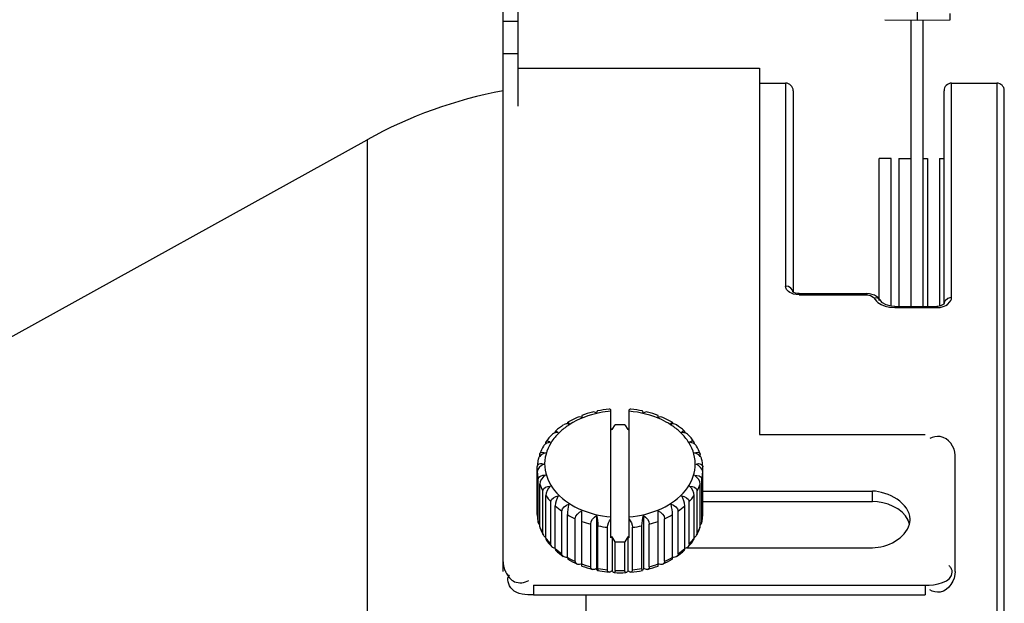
# Paper-space layout 'Sheet' of a CAD drawing. Header units: inches. Extents: x 0.2 to 10.8, y 0.2 to 8.3.
# Tile 275 of 545: x 5.149 to 5.411, y 4.469 to 4.624. Entities that reach past the tile are written whole.
import ezdxf

# ---------------------------------------------------------------- set-up
doc = ezdxf.new("R2010")
doc.units = ezdxf.units.IN
doc.header["$MEASUREMENT"] = 0
doc.layers.get('0').update_dxf_attribs({"lineweight": 5})
doc.styles.add('My Text', font='tahoma.ttf')
doc.dimstyles.new('My Dimension - mm [in] (ANSI)$0', dxfattribs={"dimtxt": 0.12, "dimasz": 0.09842519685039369, "dimexe": 0.125, "dimexo": 0.06299999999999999, "dimgap": 0.03149606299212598, "dimtad": 0, "dimlfac": 250, "dimzin": 4, "dimdsep": 46, "dimtxsty": 'My Text', "dimblk": 'Filled-1', "dimcen": 0.09, "dimclrd": 1, "dimclre": 1, "dimclrt": 1, "dimadec": 1, "dimazin": 1, "dimtfac": 1, "dimtofl": 0, "dimtmove": 0, "dimatfit": 3, "dimfxl": 1, "dimtolj": 1, "dimtzin": 4, "dimlwd": -1, "dimlwe": -1, "dimarcsym": 0})

# ---------------------------------------------------------------- blocks, each defined once
blk = doc.blocks.new('*D7')
at = {"color": 1, "true_color": 0xff0000}
for p, q in [((2.885847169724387, 4.510735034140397), (2.885847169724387, 3.015490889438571)), ((4.10887950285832, 4.510735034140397), (4.10887950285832, 3.015490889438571)), ((2.984272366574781, 3.140490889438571), (4.010454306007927, 3.140490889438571)), ((4.10887950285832, 3.140490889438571), (4.20730469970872, 3.140490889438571))]:
    blk.add_line(p, q, dxfattribs=at)
at = {"layer": 'Defpoints', "color": 0}
for p in [(2.885847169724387, 4.573735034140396), (4.10887950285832, 4.573735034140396), (4.10887950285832, 3.140490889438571)]:
    blk.add_point(p, dxfattribs=at)
at = {"color": 1, "true_color": 0xff0000, "insert": (5.07271614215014, 3.140490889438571), "char_height": 0.12, "attachment_point": 5, "style": 'My Text'}
blk.add_mtext('\\A1;305.76 mm [12.038 in]', dxfattribs=at)
blk = doc.blocks.new('Filled-1')

psp = doc.layouts.new('Sheet')

# ---------------------------------------------------------------- linework, layer by layer
at = {"color": 0, "linetype": 'ByBlock', "lineweight": -3}
for p, q in [((5.387670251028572, 4.623975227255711), (5.387670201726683, 4.791447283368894)), ((5.27767078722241, 4.601195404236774), (5.27767078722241, 4.627297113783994)), ((5.281670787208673, 4.601195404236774), (5.281670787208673, 4.627297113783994)), ((5.281670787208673, 4.623694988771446), (5.27767078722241, 4.623694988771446)), ((5.379014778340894, 4.624146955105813), (5.387670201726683, 4.623975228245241)), ((5.385870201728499, 4.62401094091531), (5.385870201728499, 4.582276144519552)), ((5.387670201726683, 4.623975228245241), (5.396325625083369, 4.624146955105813)), ((5.389070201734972, 4.624003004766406), (5.389070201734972, 4.582276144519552)), ((5.396325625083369, 4.624146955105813), (5.396320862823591, 4.625754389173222)), ((5.281670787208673, 4.615057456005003), (5.27767078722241, 4.615057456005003)), ((5.281670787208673, 4.611297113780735), (5.345670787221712, 4.611297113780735)), ((5.345670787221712, 4.611297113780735), (5.345670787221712, 4.513998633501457)), ((5.345670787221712, 4.607297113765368), (5.352635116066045, 4.607297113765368)), ((5.352635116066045, 4.607297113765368), (5.352634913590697, 4.553362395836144)), ((5.396704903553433, 4.550413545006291), (5.396705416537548, 4.607297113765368)), ((5.396705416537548, 4.607297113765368), (5.408687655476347, 4.607297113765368)), ((5.408687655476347, 4.607297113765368), (5.408687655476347, 3.887297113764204)), ((5.354635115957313, 4.605262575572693), (5.35463491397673, 4.551768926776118)), ((5.394705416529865, 4.548729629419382), (5.394705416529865, 4.605260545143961)), ((5.410687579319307, 3.889279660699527), (5.410687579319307, 4.605314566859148)), ((5.27767078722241, 4.477607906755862), (5.27767078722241, 4.601195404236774)), ((5.139749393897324, 4.535835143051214), (5.24152715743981, 4.5922514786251)), ((5.24152715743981, 4.5922514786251), (5.24152715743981, 4.249307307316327)), ((5.377470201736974, 4.549586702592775), (5.377470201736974, 4.587297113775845)), ((5.380670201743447, 4.587297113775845), (5.377470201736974, 4.587297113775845)), ((5.380670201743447, 4.548054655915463), (5.380670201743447, 4.587297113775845)), ((5.382670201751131, 4.587297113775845), (5.382670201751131, 4.547988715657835)), ((5.382670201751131, 4.587297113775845), (5.385870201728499, 4.587297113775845)), ((5.389070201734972, 4.587297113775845), (5.390270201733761, 4.587297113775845)), ((5.390270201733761, 4.587297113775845), (5.390270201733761, 4.547988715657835)), ((5.393470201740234, 4.587297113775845), (5.393470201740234, 4.548080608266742)), ((5.393470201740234, 4.587297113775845), (5.394705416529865, 4.587297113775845)), ((5.385870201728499, 4.582276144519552), (5.385870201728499, 4.547988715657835)), ((5.389070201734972, 4.582276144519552), (5.389070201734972, 4.547988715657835)), ((5.354849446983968, 4.551682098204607), (5.354618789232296, 4.551839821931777)), ((5.356200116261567, 4.551060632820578), (5.355436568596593, 4.551114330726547)), ((5.356200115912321, 4.551373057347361), (5.35575624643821, 4.551418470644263)), ((5.356200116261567, 4.55137305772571), (5.356200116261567, 4.551060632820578)), ((5.356200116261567, 4.55137305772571), (5.374240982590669, 4.55137305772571)), ((5.356200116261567, 4.551060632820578), (5.374240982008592, 4.551060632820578)), ((5.374240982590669, 4.55137305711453), (5.374240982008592, 4.551060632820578)), ((5.374240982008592, 4.551060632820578), (5.375206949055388, 4.550896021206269)), ((5.375284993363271, 4.551226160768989), (5.374240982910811, 4.551373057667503)), ((5.375206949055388, 4.550896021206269), (5.375898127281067, 4.55046549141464)), ((5.375898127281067, 4.55046549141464), (5.376066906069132, 4.550245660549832)), ((5.378027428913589, 4.548487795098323), (5.379033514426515, 4.548062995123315)), ((5.379033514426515, 4.548062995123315), (5.380190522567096, 4.54777490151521)), ((5.381591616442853, 4.547988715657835), (5.381591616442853, 4.547657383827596)), ((5.381591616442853, 4.547988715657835), (5.392746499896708, 4.547988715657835)), ((5.392746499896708, 4.547988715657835), (5.392746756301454, 4.547657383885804)), ((5.39365684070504, 4.547731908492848), (5.394713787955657, 4.548028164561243)), ((5.394713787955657, 4.548028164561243), (5.395152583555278, 4.548229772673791)), ((5.395152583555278, 4.548229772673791), (5.395590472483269, 4.548502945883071)), ((5.395590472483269, 4.548502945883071), (5.396263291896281, 4.549156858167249)), ((5.380190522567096, 4.54777490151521), (5.381591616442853, 4.547657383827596)), ((5.381591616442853, 4.547657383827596), (5.392746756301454, 4.547657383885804)), ((5.392746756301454, 4.547657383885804), (5.39365684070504, 4.547731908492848)), ((5.3062702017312, 4.486493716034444), (5.3062702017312, 4.520531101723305)), ((5.311070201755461, 4.486493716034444), (5.311070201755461, 4.520531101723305)), ((5.314926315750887, 4.519702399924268), (5.314687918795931, 4.520198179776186)), ((5.294708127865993, 4.516763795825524), (5.2947855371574, 4.517226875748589)), ((5.29728026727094, 4.518513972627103), (5.294804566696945, 4.517243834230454)), ((5.298547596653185, 4.519031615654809), (5.298547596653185, 4.518485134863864)), ((5.306554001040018, 4.515244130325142), (5.307367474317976, 4.516536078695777)), ((5.309972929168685, 4.516536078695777), (5.310786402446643, 4.515244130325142)), ((5.318792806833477, 4.518485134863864), (5.318792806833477, 4.519031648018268)), ((5.322535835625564, 4.517243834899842), (5.320060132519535, 4.518513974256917)), ((5.291615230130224, 4.514916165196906), (5.292291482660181, 4.514501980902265)), ((5.3062702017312, 4.515520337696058), (5.306554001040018, 4.515244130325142)), ((5.310786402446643, 4.515244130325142), (5.311070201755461, 4.515520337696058)), ((5.345670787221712, 4.513998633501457), (5.389670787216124, 4.513998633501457)), ((5.288999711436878, 4.51150100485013), (5.288999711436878, 4.511650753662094)), ((5.32834069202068, 4.511500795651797), (5.32834069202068, 4.511650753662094)), ((5.286993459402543, 4.507458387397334), (5.286694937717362, 4.505454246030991)), ((5.287381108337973, 4.508146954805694), (5.287381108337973, 4.508606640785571)), ((5.329959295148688, 4.508147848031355), (5.329959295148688, 4.508606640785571)), ((5.397670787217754, 4.477607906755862), (5.397670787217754, 4.508489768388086)), ((5.286692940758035, 4.505391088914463), (5.286695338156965, 4.505454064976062)), ((5.286692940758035, 4.492663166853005), (5.286692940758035, 4.505391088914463)), ((5.330645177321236, 4.505454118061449), (5.330647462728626, 4.505391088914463)), ((5.330647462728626, 4.492663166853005), (5.330647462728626, 4.505391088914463)), ((5.286965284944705, 4.490830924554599), (5.286965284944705, 4.502144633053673)), ((5.330375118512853, 4.490830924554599), (5.330375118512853, 4.502144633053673)), ((5.287381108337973, 4.489447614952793), (5.287381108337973, 4.500761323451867)), ((5.28818623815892, 4.487695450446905), (5.28818623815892, 4.499009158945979)), ((5.329154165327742, 4.487695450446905), (5.329154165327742, 4.499009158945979)), ((5.329959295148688, 4.489447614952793), (5.329959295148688, 4.500761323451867)), ((5.330647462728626, 4.49890071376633), (5.375670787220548, 4.49890071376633)), ((5.375670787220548, 4.496135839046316), (5.375670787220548, 4.49890071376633)), ((5.288999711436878, 4.48640350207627), (5.288999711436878, 4.497717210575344)), ((5.290302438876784, 4.484807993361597), (5.290302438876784, 4.496121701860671)), ((5.327037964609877, 4.484807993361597), (5.327037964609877, 4.496121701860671)), ((5.32834069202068, 4.48640350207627), (5.32834069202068, 4.497717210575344)), ((5.330647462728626, 4.496135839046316), (5.375670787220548, 4.496135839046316)), ((5.291478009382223, 4.483663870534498), (5.291478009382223, 4.494977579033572)), ((5.293221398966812, 4.482294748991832), (5.293221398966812, 4.493608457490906)), ((5.298547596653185, 4.479022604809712), (5.298547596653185, 4.493689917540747)), ((5.318792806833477, 4.47902263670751), (5.318792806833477, 4.493689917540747)), ((5.324119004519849, 4.482294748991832), (5.324119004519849, 4.493608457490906)), ((5.325862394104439, 4.483663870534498), (5.325862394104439, 4.494977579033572)), ((5.286692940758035, 4.492663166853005), (5.286695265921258, 4.49259937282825)), ((5.286993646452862, 4.490595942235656), (5.286965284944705, 4.490830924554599)), ((5.29470768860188, 4.481348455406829), (5.29470768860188, 4.492662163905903)), ((5.296815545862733, 4.480265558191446), (5.296815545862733, 4.49157926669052)), ((5.302414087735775, 4.492472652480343), (5.302414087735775, 4.478351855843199)), ((5.314926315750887, 4.492472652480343), (5.314926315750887, 4.478351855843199)), ((5.320524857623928, 4.480265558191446), (5.320524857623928, 4.49157926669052)), ((5.322632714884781, 4.481348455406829), (5.322632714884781, 4.492662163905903)), ((5.330375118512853, 4.490830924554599), (5.330346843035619, 4.490595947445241)), ((5.330645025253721, 4.492599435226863), (5.330647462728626, 4.492663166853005)), ((5.300927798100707, 4.478809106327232), (5.300927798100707, 4.490122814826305)), ((5.302829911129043, 4.478372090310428), (5.302829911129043, 4.489685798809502)), ((5.30537843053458, 4.47798904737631), (5.30537843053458, 4.489302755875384)), ((5.311961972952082, 4.47798904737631), (5.311961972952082, 4.489302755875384)), ((5.314510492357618, 4.478372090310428), (5.314510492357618, 4.489685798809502)), ((5.316412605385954, 4.478809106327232), (5.316412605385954, 4.490122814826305)), ((5.306554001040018, 4.48676992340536), (5.3062702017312, 4.486493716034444)), ((5.306554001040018, 4.48676992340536), (5.306554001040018, 4.477729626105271)), ((5.307367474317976, 4.485477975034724), (5.306554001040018, 4.48676992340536)), ((5.307367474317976, 4.47784122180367), (5.307367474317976, 4.485477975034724)), ((5.310786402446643, 4.48676992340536), (5.309972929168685, 4.485477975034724)), ((5.309972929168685, 4.47784122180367), (5.309972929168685, 4.485477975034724)), ((5.310786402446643, 4.48676992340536), (5.310786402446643, 4.477729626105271)), ((5.311070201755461, 4.486493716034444), (5.310786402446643, 4.48676992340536)), ((5.326421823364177, 4.483885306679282), (5.375670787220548, 4.483885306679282)), ((5.294708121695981, 4.481290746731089), (5.294783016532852, 4.480830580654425)), ((5.302698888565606, 4.477828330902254), (5.305763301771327, 4.477368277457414)), ((5.314926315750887, 4.478351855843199), (5.314661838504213, 4.477836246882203)), ((5.28567078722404, 4.473892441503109), (5.28567078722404, 4.471402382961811)), ((5.28567078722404, 4.473892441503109), (5.389670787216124, 4.473892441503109)), ((5.389670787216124, 4.473892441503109), (5.389670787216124, 4.471402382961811)), ((5.28567078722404, 4.471402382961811), (5.389670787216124, 4.471402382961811)), ((5.299704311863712, 3.887297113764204), (5.299704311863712, 4.471402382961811))]:
    psp.add_line(p, q, dxfattribs=at)
for points in [[(5.35406153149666, 4.552854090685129), (5.353408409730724, 4.55323044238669), (5.352634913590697, 4.553362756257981)], [(5.35375596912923, 4.551690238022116), (5.353436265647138, 4.551912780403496), (5.35320184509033, 4.552121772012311), (5.353025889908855, 4.552319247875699), (5.352890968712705, 4.552510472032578), (5.352786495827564, 4.552702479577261), (5.352707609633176, 4.552903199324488), (5.352654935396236, 4.55312072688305), (5.352634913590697, 4.553362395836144)], [(5.355436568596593, 4.551114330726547), (5.354758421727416, 4.551258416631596), (5.354193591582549, 4.55146221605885), (5.35375596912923, 4.551690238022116)], [(5.354634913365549, 4.551663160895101), (5.354492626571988, 4.552292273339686), (5.35406153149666, 4.552854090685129)], [(5.356200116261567, 4.551373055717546), (5.355987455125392, 4.551379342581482), (5.355294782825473, 4.551496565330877), (5.354813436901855, 4.551697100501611), (5.354703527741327, 4.551768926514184)], [(5.377786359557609, 4.549584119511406), (5.377266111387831, 4.550241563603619), (5.376200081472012, 4.550962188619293), (5.374948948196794, 4.551323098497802), (5.374240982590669, 4.55137305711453)], [(5.376066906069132, 4.550245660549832), (5.37638147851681, 4.549794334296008), (5.376747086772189, 4.549395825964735), (5.377147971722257, 4.549048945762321), (5.377574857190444, 4.548748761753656), (5.378027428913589, 4.548487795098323)], [(5.377784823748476, 4.549586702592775), (5.377147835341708, 4.550136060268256), (5.376066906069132, 4.550245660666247)], [(5.381591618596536, 4.547988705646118), (5.380669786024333, 4.548054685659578), (5.379365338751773, 4.548399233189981), (5.37836314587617, 4.548961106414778), (5.377784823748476, 4.549586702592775)], [(5.394705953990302, 4.548752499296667), (5.394703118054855, 4.548745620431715), (5.394598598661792, 4.548603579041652), (5.394277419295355, 4.548359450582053), (5.393730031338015, 4.548127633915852), (5.393018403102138, 4.547998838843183), (5.39274649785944, 4.547988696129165)], [(5.394705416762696, 4.54873044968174), (5.394961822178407, 4.549554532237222), (5.39569511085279, 4.550182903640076), (5.396705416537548, 4.550413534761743)], [(5.396263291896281, 4.549156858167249), (5.396492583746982, 4.549531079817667), (5.396646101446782, 4.54994716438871), (5.396704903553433, 4.550413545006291)]]:
    psp.add_lwpolyline(points, dxfattribs=at)
for centre, radius, start, end in [((5.352635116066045, 4.605297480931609), 0.002, 358.9999843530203, 90), ((5.396705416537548, 4.605297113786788), 0.002, 90, 180.9999997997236), ((5.408687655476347, 4.605297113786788), 0.002, 0.5000000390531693, 90), ((5.299704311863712, 4.487297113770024), 0.12, 100.6030476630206, 119.0000001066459), ((5.308006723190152, 4.493906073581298), 0.02684723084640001, 104.281264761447, 110.6299586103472), ((5.308585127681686, 4.491452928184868), 0.02936892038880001, 95.51354909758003, 101.5617473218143), ((5.308755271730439, 4.491452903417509), 0.02936894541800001, 78.43825561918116, 84.48645509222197), ((5.309333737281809, 4.493906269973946), 0.026847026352, 69.37000972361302, 75.71874818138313), ((5.308670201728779, 4.485464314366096), 0.03109906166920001, 87.59919973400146, 92.40080026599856), ((5.302792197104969, 4.503802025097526), 0.0147878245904, 134.5382521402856, 140.1582081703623), ((5.314548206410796, 4.50380202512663), 0.0147878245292, 39.84179182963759, 45.46174785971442), ((5.30010460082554, 4.504257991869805), 0.0135029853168, 150.7451878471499, 159.808773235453), ((5.317235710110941, 4.504257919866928), 0.0135031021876, 20.19138002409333, 29.25492281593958), ((5.318466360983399, 4.504664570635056), 0.0122046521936, 3.710504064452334, 13.23343126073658), ((5.297887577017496, 4.504704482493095), 0.0112182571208, 183.7187685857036, 193.190298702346), ((5.319452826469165, 4.504704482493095), 0.0112182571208, 346.809701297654, 356.2812314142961), ((5.299238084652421, 4.505148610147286), 0.0126426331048, 200.3053469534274, 209.052767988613), ((5.31810231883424, 4.505148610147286), 0.0126426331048, 330.9472320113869, 339.6946530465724), ((5.304168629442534, 4.509342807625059), 0.01916798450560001, 228.5417762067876, 235.1715955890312), ((5.313171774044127, 4.509342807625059), 0.01916798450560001, 304.8284044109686, 311.4582237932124), ((5.297703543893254, 4.493371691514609), 0.0110333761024, 183.6818672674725, 185.1971572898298), ((5.298869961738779, 4.493389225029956), 0.0122005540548, 183.7122390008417, 193.2351154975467), ((5.306444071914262, 4.51291409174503), 0.02340690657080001, 239.9068796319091, 245.7100767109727), ((5.307934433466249, 4.516533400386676), 0.02732420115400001, 249.9075690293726, 255.1419016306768), ((5.309405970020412, 4.516533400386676), 0.02732420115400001, 284.8580983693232, 290.0924309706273), ((5.310896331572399, 4.51291409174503), 0.02340690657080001, 294.2899232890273, 300.0931203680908), ((5.318470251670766, 4.493389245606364), 0.0122007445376, 346.7649816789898, 356.2877701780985), ((5.319636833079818, 4.493371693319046), 0.0110334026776, 354.794848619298, 356.318132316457), ((5.379662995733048, 4.488666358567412), 0.0060288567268, 23.77302090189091, 24.5509781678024), ((5.29877697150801, 4.49364752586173), 0.0121451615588, 200.2312119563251, 201.6752744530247), ((5.300104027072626, 4.49379599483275), 0.0135023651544, 200.1908727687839, 209.2551947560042), ((5.299317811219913, 4.493874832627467), 0.0127317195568, 201.726925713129, 209.0356224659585), ((5.308573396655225, 4.519229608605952), 0.03009691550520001, 258.9985971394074, 263.9062312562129), ((5.308767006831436, 4.519229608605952), 0.03009691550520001, 276.093768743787, 281.0014028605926), ((5.317236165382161, 4.493796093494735), 0.0135025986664, 330.7448797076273, 339.8090308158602), ((5.318022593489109, 4.493874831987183), 0.0127317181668, 330.9643771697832, 338.273096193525), ((5.318563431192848, 4.493647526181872), 0.0121451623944, 338.3247485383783, 339.7687880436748), ((5.301695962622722, 4.495447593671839), 0.0155888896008, 217.0626602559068, 223.0402333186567), ((5.308670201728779, 4.516549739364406), 0.03109906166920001, 267.5991997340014, 272.4008002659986), ((5.315644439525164, 4.495447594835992), 0.015588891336, 316.9597669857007, 322.9373257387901), ((5.30416862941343, 4.498029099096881), 0.0191679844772, 228.5417762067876, 235.1715955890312), ((5.313171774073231, 4.498029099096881), 0.0191679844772, 304.8284044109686, 311.4582237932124), ((5.298473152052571, 4.481347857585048), 0.003765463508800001, 179.9909036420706, 180.8690398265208), ((5.306444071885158, 4.501600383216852), 0.02340690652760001, 239.9068796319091, 245.7100767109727), ((5.306656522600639, 4.500863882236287), 0.02329398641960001, 239.4161260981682, 246.2643403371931), ((5.31068398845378, 4.500863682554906), 0.0232937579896, 293.7356135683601, 300.5838875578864), ((5.310896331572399, 4.501600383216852), 0.02340690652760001, 294.2899232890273, 300.0931203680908), ((5.319364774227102, 4.48134780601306), 0.003267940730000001, 358.9977903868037, 0.01138545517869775), ((5.307934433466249, 4.505219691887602), 0.02732420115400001, 249.9075690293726, 255.1419016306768), ((5.308005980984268, 4.504146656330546), 0.02684555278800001, 249.3703834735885, 255.7194644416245), ((5.308573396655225, 4.507915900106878), 0.03009691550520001, 258.9985971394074, 263.9062312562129), ((5.308670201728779, 4.508912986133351), 0.03109906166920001, 267.5991997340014, 272.4008002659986), ((5.308756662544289, 4.506591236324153), 0.029358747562, 275.5127927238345, 281.5630694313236), ((5.308767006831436, 4.507915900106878), 0.03009691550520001, 276.093768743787, 281.0014028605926), ((5.309334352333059, 4.504146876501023), 0.0268457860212, 284.2805729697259, 290.629586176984), ((5.309405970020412, 4.505219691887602), 0.02732420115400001, 284.8580983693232, 290.0924309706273), ((5.308670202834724, 4.507494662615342), 0.03026650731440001, 267.0243072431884, 272.9756864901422)]:
    psp.add_arc(centre, radius, start, end, dxfattribs=at)
for points, knots in [([(5.3062702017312, 4.520138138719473), (5.305256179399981, 4.520051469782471), (5.301404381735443, 4.519511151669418), (5.297638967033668, 4.518118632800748), (5.295221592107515, 4.516565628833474)], [0, 0, 0, 0, 0.2615598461, 1, 1, 1, 1]), ([(5.302414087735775, 4.519702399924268), (5.302240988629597, 4.519794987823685), (5.301914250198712, 4.519940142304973), (5.301540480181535, 4.51996338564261), (5.301387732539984, 4.519917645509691)], [0, 0, 0, 0, 0.5518002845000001, 1, 1, 1, 1]), ([(5.302698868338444, 4.520225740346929), (5.302632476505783, 4.520210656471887), (5.302528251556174, 4.519996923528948), (5.302456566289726, 4.519828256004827), (5.302414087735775, 4.519702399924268)], [0, 0, 0, 0, 0.3388683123, 1, 1, 1, 1]), ([(5.3062702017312, 4.520531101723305), (5.306185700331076, 4.520582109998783), (5.306025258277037, 4.52066339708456), (5.305842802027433, 4.520695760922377), (5.305762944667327, 4.520686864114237)], [0, 0, 0, 0, 0.5512464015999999, 1, 1, 1, 1]), ([(5.311576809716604, 4.520685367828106), (5.311496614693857, 4.520692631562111), (5.311315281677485, 4.520661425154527), (5.311154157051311, 4.520581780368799), (5.311070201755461, 4.520531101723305)], [0, 0, 0, 0, 0.4508869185, 1, 1, 1, 1]), ([(5.322118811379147, 4.516565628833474), (5.32133977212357, 4.517066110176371), (5.317914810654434, 4.518933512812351), (5.314025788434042, 4.519885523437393), (5.311070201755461, 4.520138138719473)], [0, 0, 0, 0, 0.2378920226, 1, 1, 1, 1]), ([(5.315956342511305, 4.519923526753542), (5.31580075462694, 4.519962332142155), (5.315430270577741, 4.519932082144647), (5.315099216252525, 4.519794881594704), (5.314926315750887, 4.519702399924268)], [0, 0, 0, 0, 0.4498840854, 1, 1, 1, 1]), ([(5.295221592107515, 4.516565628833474), (5.295128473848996, 4.516505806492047), (5.294943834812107, 4.51638492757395), (5.294761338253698, 4.516260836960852), (5.294670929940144, 4.516198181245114)], [0, 0, 0, 0, 0.5015433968, 1, 1, 1, 1]), ([(5.295123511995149, 4.516726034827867), (5.295054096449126, 4.516736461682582), (5.294915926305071, 4.516753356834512), (5.294776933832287, 4.516761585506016), (5.294708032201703, 4.516763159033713)], [0, 0, 0, 0, 0.5045814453, 1, 1, 1, 1]), ([(5.294804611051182, 4.51724355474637), (5.294857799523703, 4.517273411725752), (5.295034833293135, 4.517017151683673), (5.295076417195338, 4.516865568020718), (5.295123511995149, 4.516726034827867)], [0, 0, 0, 0, 0.2928787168, 1, 1, 1, 1]), ([(5.322669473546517, 4.516198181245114), (5.322579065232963, 4.516260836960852), (5.322396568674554, 4.51638492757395), (5.322211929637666, 4.516505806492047), (5.322118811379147, 4.516565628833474)], [0, 0, 0, 0, 0.4984566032, 1, 1, 1, 1]), ([(5.322216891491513, 4.516726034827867), (5.322264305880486, 4.516866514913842), (5.322286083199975, 4.517023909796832), (5.3224872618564, 4.51726317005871), (5.322533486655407, 4.51722932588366)], [0, 0, 0, 0, 0.7212918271, 1, 1, 1, 1]), ([(5.322631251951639, 4.516759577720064), (5.322562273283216, 4.516758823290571), (5.322423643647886, 4.516752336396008), (5.322285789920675, 4.516736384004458), (5.322216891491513, 4.516726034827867)], [0, 0, 0, 0, 0.4975169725, 1, 1, 1, 1]), ([(5.322533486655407, 4.51722932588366), (5.322577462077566, 4.517197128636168), (5.322619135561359, 4.517021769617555), (5.322630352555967, 4.51686966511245), (5.322632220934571, 4.516763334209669)], [0, 0, 0, 0, 0.3388400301, 1, 1, 1, 1]), ([(5.291476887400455, 4.51440305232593), (5.291306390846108, 4.514357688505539), (5.290985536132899, 4.514233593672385), (5.290709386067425, 4.514024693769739), (5.2905971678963, 4.513905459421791)], [0, 0, 0, 0, 0.518654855, 1, 1, 1, 1]), ([(5.292291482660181, 4.514501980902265), (5.292152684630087, 4.514501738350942), (5.291878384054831, 4.514486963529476), (5.291607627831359, 4.51443783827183), (5.291476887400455, 4.51440305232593)], [0, 0, 0, 0, 0.5064016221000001, 1, 1, 1, 1]), ([(5.291478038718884, 4.514401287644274), (5.291478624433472, 4.514509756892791), (5.291491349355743, 4.5146884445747), (5.291561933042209, 4.514867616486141), (5.291615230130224, 4.514916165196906)], [0, 0, 0, 0, 0.6007302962, 1, 1, 1, 1]), ([(5.325048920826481, 4.514501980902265), (5.325154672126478, 4.514650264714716), (5.325289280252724, 4.514903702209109), (5.325648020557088, 4.514970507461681), (5.325720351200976, 4.514902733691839)], [0, 0, 0, 0, 0.6475709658, 1, 1, 1, 1]), ([(5.325864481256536, 4.514397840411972), (5.325732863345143, 4.514432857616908), (5.325462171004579, 4.514484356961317), (5.325187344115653, 4.51450173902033), (5.325048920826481, 4.514501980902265)], [0, 0, 0, 0, 0.4959452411, 1, 1, 1, 1]), ([(5.325720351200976, 4.514902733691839), (5.325773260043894, 4.514853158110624), (5.325849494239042, 4.514678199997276), (5.325862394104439, 4.514498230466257), (5.325862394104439, 4.514390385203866)], [0, 0, 0, 0, 0.4020257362, 1, 1, 1, 1]), ([(5.326754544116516, 4.513911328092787), (5.326644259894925, 4.514029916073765), (5.326361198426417, 4.514233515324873), (5.326037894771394, 4.514351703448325), (5.325864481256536, 4.514397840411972)], [0, 0, 0, 0, 0.4743658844, 1, 1, 1, 1]), ([(5.288997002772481, 4.511503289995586), (5.288859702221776, 4.511417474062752), (5.288611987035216, 4.511225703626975), (5.288412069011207, 4.510982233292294), (5.288336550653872, 4.510853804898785)], [0, 0, 0, 0, 0.5207894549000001, 1, 1, 1, 1]), ([(5.290368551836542, 4.511801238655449), (5.289197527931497, 4.509922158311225), (5.287869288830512, 4.505237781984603), (5.291039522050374, 4.498339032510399), (5.297713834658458, 4.493687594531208), (5.303293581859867, 4.49231266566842), (5.3062702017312, 4.492058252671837)], [0, 0, 0, 0, 0.2191724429, 0.4431800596, 0.7042719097, 1, 1, 1, 1]), ([(5.288999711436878, 4.511650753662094), (5.288999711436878, 4.511739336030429), (5.289013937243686, 4.511900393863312), (5.289073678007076, 4.512053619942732), (5.289114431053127, 4.512112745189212)], [0, 0, 0, 0, 0.5522871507, 1, 1, 1, 1]), ([(5.311070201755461, 4.492058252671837), (5.314046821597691, 4.49231266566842), (5.319626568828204, 4.493687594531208), (5.326300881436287, 4.498339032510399), (5.329471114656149, 4.505237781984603), (5.328142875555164, 4.509922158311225), (5.32697185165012, 4.511801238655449)], [0, 0, 0, 0, 0.2957280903, 0.5568199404, 0.7808275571, 1, 1, 1, 1]), ([(5.327165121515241, 4.511910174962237), (5.327343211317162, 4.512060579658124), (5.327656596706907, 4.512346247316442), (5.32812459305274, 4.512227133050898), (5.328218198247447, 4.512100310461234)], [0, 0, 0, 0, 0.5965862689, 1, 1, 1, 1]), ([(5.328218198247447, 4.512100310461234), (5.328260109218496, 4.512043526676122), (5.328324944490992, 4.511895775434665), (5.32834069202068, 4.511737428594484), (5.32834069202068, 4.511650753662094)], [0, 0, 0, 0, 0.4488102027, 1, 1, 1, 1]), ([(5.329015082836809, 4.51085651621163), (5.328942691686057, 4.510986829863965), (5.328742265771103, 4.511235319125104), (5.328485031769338, 4.511419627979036), (5.328343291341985, 4.511503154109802)], [0, 0, 0, 0, 0.4753668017, 1, 1, 1, 1]), ([(5.397670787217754, 4.508489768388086), (5.397670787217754, 4.510597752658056), (5.394968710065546, 4.514186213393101), (5.391740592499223, 4.513301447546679), (5.39088413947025, 4.512871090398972)], [0, 0, 0, 0, 0.6874274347, 1, 1, 1, 1]), ([(5.287381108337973, 4.508606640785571), (5.287381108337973, 4.508661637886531), (5.287388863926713, 4.508767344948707), (5.287415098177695, 4.508870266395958), (5.287432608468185, 4.508917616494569)], [0, 0, 0, 0, 0.5213925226, 1, 1, 1, 1]), ([(5.329902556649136, 4.508912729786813), (5.329921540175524, 4.508866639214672), (5.329950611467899, 4.508765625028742), (5.329959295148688, 4.508661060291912), (5.329959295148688, 4.508606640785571)], [0, 0, 0, 0, 0.47807258, 1, 1, 1, 1]), ([(5.286695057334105, 4.505454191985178), (5.286715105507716, 4.505750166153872), (5.287300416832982, 4.506392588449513), (5.288051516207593, 4.506207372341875), (5.288424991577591, 4.506087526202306)], [0, 0, 0, 0, 0.4306264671, 1, 1, 1, 1]), ([(5.287387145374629, 4.508144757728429), (5.287296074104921, 4.508039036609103), (5.287139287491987, 4.507824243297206), (5.287029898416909, 4.50757953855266), (5.286997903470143, 4.507458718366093)], [0, 0, 0, 0, 0.5275089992, 1, 1, 1, 1]), ([(5.328915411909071, 4.506087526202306), (5.329113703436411, 4.506151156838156), (5.329724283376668, 4.506352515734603), (5.330610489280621, 4.505903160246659), (5.330645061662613, 4.505454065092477)], [0, 0, 0, 0, 0.3161663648, 1, 1, 1, 1]), ([(5.330345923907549, 4.507458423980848), (5.33031656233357, 4.507580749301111), (5.330213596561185, 4.507829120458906), (5.330056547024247, 4.508045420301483), (5.329964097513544, 4.508149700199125)], [0, 0, 0, 0, 0.4744301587, 1, 1, 1, 1]), ([(5.286965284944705, 4.502144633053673), (5.286965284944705, 4.502662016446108), (5.287914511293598, 4.503224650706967), (5.288634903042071, 4.503146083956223), (5.288867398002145, 4.503111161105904)], [0, 0, 0, 0, 0.687564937, 1, 1, 1, 1]), ([(5.286715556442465, 4.492371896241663), (5.286728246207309, 4.492232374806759), (5.286758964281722, 4.491953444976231), (5.286800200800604, 4.491675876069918), (5.286823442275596, 4.491537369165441)], [0, 0, 0, 0, 0.4993833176, 1, 1, 1, 1]), ([(5.286823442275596, 4.491537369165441), (5.286843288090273, 4.491419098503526), (5.286886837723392, 4.491182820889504), (5.286937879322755, 4.490948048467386), (5.286965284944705, 4.490830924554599)], [0, 0, 0, 0, 0.4992437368, 1, 1, 1, 1]), ([(5.287388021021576, 4.489909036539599), (5.287296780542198, 4.490014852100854), (5.287139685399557, 4.490229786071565), (5.287030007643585, 4.490474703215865), (5.286997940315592, 4.490595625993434)], [0, 0, 0, 0, 0.5275992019, 1, 1, 1, 1]), ([(5.330346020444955, 4.490595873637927), (5.330316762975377, 4.490473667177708), (5.33021408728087, 4.490225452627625), (5.330057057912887, 4.490009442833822), (5.329964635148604, 4.489905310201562)], [0, 0, 0, 0, 0.4743817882, 1, 1, 1, 1]), ([(5.330375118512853, 4.490830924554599), (5.330402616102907, 4.490948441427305), (5.330453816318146, 4.491184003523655), (5.330497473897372, 4.491421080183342), (5.330517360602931, 4.491539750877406)], [0, 0, 0, 0, 0.5007584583, 1, 1, 1, 1]), ([(5.330517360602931, 4.491539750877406), (5.330540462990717, 4.491677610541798), (5.330581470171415, 4.491953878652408), (5.330612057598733, 4.4922314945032), (5.33062470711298, 4.492370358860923)], [0, 0, 0, 0, 0.500613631, 1, 1, 1, 1]), ([(5.385505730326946, 4.490147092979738), (5.385465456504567, 4.490308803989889), (5.38537031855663, 4.490630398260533), (5.385248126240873, 4.490942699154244), (5.385180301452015, 4.491096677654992)], [0, 0, 0, 0, 0.497605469, 1, 1, 1, 1]), ([(5.385505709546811, 4.490133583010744), (5.385560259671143, 4.490357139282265), (5.385643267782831, 4.490807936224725), (5.385671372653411, 4.491265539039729), (5.385671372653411, 4.491492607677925)], [0, 0, 0, 0, 0.5033321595, 1, 1, 1, 1]), ([(5.287381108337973, 4.489447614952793), (5.287381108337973, 4.489392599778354), (5.287388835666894, 4.489286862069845), (5.287415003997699, 4.489183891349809), (5.287432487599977, 4.489136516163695)], [0, 0, 0, 0, 0.5214040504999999, 1, 1, 1, 1]), ([(5.329902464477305, 4.489141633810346), (5.329921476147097, 4.489187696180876), (5.329950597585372, 4.48928866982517), (5.329959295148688, 4.48939320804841), (5.329959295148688, 4.489447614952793)], [0, 0, 0, 0, 0.4780534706, 1, 1, 1, 1]), ([(5.288336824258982, 4.487200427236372), (5.288290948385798, 4.48727832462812), (5.288216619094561, 4.487437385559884), (5.28818623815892, 4.487611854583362), (5.28818623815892, 4.487695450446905)], [0, 0, 0, 0, 0.5195592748, 1, 1, 1, 1]), ([(5.288997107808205, 4.486551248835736), (5.288859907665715, 4.486637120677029), (5.288612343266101, 4.486828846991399), (5.288412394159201, 4.487072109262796), (5.288336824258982, 4.487200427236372)], [0, 0, 0, 0, 0.5208195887, 1, 1, 1, 1]), ([(5.288999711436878, 4.48640350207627), (5.288999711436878, 4.48631487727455), (5.289013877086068, 4.48615378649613), (5.289073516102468, 4.486000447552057), (5.289114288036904, 4.485941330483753)], [0, 0, 0, 0, 0.5523918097, 1, 1, 1, 1]), ([(5.288999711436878, 4.48640350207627), (5.289041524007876, 4.486344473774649), (5.289126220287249, 4.486226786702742), (5.28921265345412, 4.486110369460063), (5.289256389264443, 4.486052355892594)], [0, 0, 0, 0, 0.4989115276, 1, 1, 1, 1]), ([(5.328084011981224, 4.4860523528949), (5.328127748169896, 4.486110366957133), (5.328214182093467, 4.486226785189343), (5.328298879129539, 4.48634447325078), (5.32834069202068, 4.48640350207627)], [0, 0, 0, 0, 0.5010884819, 1, 1, 1, 1]), ([(5.328218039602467, 4.485954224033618), (5.328259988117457, 4.486010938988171), (5.328324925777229, 4.486158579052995), (5.32834069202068, 4.486316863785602), (5.32834069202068, 4.48640350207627)], [0, 0, 0, 0, 0.4487990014, 1, 1, 1, 1]), ([(5.329015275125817, 4.487197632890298), (5.328942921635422, 4.487067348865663), (5.328742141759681, 4.486818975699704), (5.328484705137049, 4.486634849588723), (5.328342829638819, 4.486551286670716)], [0, 0, 0, 0, 0.4750882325, 1, 1, 1, 1]), ([(5.329154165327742, 4.487695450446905), (5.329154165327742, 4.487611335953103), (5.329127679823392, 4.487437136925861), (5.32905875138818, 4.48727591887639), (5.329015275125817, 4.487197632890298)], [0, 0, 0, 0, 0.4843555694, 1, 1, 1, 1]), ([(5.29059342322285, 4.484146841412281), (5.290506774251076, 4.484239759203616), (5.290362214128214, 4.484443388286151), (5.290302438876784, 4.484689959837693), (5.290302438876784, 4.484807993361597)], [0, 0, 0, 0, 0.5183951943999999, 1, 1, 1, 1]), ([(5.291472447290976, 4.483652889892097), (5.291301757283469, 4.483698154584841), (5.290980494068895, 4.483818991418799), (5.290704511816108, 4.484027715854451), (5.29059342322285, 4.484146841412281)], [0, 0, 0, 0, 0.5201851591, 1, 1, 1, 1]), ([(5.291478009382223, 4.483663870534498), (5.291478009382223, 4.483552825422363), (5.291489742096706, 4.483370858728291), (5.291560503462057, 4.483186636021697), (5.291615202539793, 4.483138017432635)], [0, 0, 0, 0, 0.6027587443, 1, 1, 1, 1]), ([(5.325719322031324, 4.483154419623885), (5.325771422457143, 4.483202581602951), (5.325847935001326, 4.483372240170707), (5.325861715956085, 4.483547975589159), (5.325862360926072, 4.483653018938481)], [0, 0, 0, 0, 0.4031387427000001, 1, 1, 1, 1]), ([(5.32675576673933, 4.484142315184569), (5.326645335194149, 4.48402511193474), (5.326361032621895, 4.483825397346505), (5.326039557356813, 4.48370646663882), (5.325866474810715, 4.483659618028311)], [0, 0, 0, 0, 0.4731484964, 1, 1, 1, 1]), ([(5.327037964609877, 4.484807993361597), (5.327037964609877, 4.484688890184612), (5.326984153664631, 4.484441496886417), (5.326842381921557, 4.484234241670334), (5.32675576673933, 4.484142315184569)], [0, 0, 0, 0, 0.4853290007, 1, 1, 1, 1]), ([(5.27767078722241, 4.480098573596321), (5.27767078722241, 4.479732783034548), (5.277766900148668, 4.478961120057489), (5.277995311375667, 4.478220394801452), (5.278146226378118, 4.477843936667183)], [0, 0, 0, 0, 0.4742079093, 1, 1, 1, 1]), ([(5.293636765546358, 4.481572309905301), (5.293516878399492, 4.481657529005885), (5.293307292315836, 4.481865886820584), (5.293221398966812, 4.482155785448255), (5.293221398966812, 4.482294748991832)], [0, 0, 0, 0, 0.5142030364, 1, 1, 1, 1]), ([(5.297288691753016, 4.479550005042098), (5.297154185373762, 4.479614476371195), (5.296905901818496, 4.479808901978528), (5.296815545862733, 4.480116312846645), (5.296815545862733, 4.480265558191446)], [0, 0, 0, 0, 0.4998559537, 1, 1, 1, 1]), ([(5.320524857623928, 4.480265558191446), (5.320524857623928, 4.480112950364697), (5.320448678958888, 4.47980024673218), (5.320195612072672, 4.479599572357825), (5.320059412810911, 4.479541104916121)], [0, 0, 0, 0, 0.5072956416, 1, 1, 1, 1]), ([(5.322533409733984, 4.480825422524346), (5.322577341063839, 4.480857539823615), (5.322619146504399, 4.48103257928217), (5.322630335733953, 4.481184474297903), (5.322632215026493, 4.481290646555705)], [0, 0, 0, 0, 0.33883349, 1, 1, 1, 1]), ([(5.324119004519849, 4.482294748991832), (5.324119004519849, 4.482153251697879), (5.324044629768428, 4.481860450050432), (5.32383639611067, 4.481644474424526), (5.323715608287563, 4.481562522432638)], [0, 0, 0, 0, 0.4922287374, 1, 1, 1, 1]), ([(5.278146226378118, 4.477843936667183), (5.278177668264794, 4.477765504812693), (5.278243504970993, 4.477609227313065), (5.278314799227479, 4.477455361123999), (5.27835192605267, 4.477378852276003)], [0, 0, 0, 0, 0.4984022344, 1, 1, 1, 1]), ([(5.27835192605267, 4.477378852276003), (5.278853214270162, 4.47634582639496), (5.2804889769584, 4.47417515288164), (5.283365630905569, 4.474556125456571), (5.284457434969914, 4.4751816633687)], [0, 0, 0, 0, 0.4771298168, 1, 1, 1, 1]), ([(5.301385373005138, 4.478132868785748), (5.301255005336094, 4.478170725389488), (5.300996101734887, 4.478352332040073), (5.300927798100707, 4.478656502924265), (5.300927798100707, 4.478809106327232)], [0, 0, 0, 0, 0.4707817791, 1, 1, 1, 1]), ([(5.302414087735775, 4.478351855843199), (5.302240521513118, 4.478259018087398), (5.301912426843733, 4.478116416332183), (5.301538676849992, 4.478088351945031), (5.301385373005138, 4.478132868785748)], [0, 0, 0, 0, 0.5521761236, 1, 1, 1, 1]), ([(5.302698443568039, 4.477831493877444), (5.302632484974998, 4.47784883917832), (5.302528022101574, 4.478057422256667), (5.302456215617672, 4.478227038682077), (5.302414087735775, 4.478351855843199)], [0, 0, 0, 0, 0.3411147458, 1, 1, 1, 1]), ([(5.302829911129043, 4.478372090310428), (5.302829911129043, 4.478232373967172), (5.302850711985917, 4.478084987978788), (5.302748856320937, 4.477818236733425), (5.302698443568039, 4.477831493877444)], [0, 0, 0, 0, 0.7282844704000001, 1, 1, 1, 1]), ([(5.305766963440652, 4.477376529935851), (5.305656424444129, 4.47739382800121), (5.305415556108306, 4.477563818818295), (5.30537843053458, 4.477841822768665), (5.30537843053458, 4.47798904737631)], [0, 0, 0, 0, 0.4318041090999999, 1, 1, 1, 1]), ([(5.306554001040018, 4.477729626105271), (5.306425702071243, 4.4776212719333), (5.306192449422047, 4.47744444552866), (5.305890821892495, 4.477357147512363), (5.305766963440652, 4.477376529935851)], [0, 0, 0, 0, 0.5725651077, 1, 1, 1, 1]), ([(5.307098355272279, 4.477271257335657), (5.307002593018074, 4.477278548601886), (5.306788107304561, 4.477427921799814), (5.306638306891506, 4.477611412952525), (5.306554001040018, 4.477729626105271)], [0, 0, 0, 0, 0.3981152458, 1, 1, 1, 1]), ([(5.307367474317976, 4.47784122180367), (5.307367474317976, 4.477695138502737), (5.307383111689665, 4.477461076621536), (5.307178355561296, 4.477265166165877), (5.307098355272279, 4.477271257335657)], [0, 0, 0, 0, 0.6454861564, 1, 1, 1, 1]), ([(5.31024387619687, 4.477277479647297), (5.310162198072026, 4.477280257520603), (5.309971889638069, 4.477470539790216), (5.309972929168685, 4.477700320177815), (5.309972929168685, 4.47784122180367)], [0, 0, 0, 0, 0.367095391, 1, 1, 1, 1]), ([(5.310786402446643, 4.477729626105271), (5.31070121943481, 4.47761018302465), (5.310559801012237, 4.477424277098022), (5.310337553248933, 4.477274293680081), (5.31024387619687, 4.477277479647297)], [0, 0, 0, 0, 0.6101642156, 1, 1, 1, 1]), ([(5.311576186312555, 4.477370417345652), (5.311449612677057, 4.477360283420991), (5.311154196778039, 4.477452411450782), (5.310913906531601, 4.477621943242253), (5.310786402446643, 4.477729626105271)], [0, 0, 0, 0, 0.4320905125, 1, 1, 1, 1]), ([(5.311961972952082, 4.47798904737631), (5.311961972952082, 4.477837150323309), (5.311940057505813, 4.477552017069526), (5.311686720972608, 4.477379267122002), (5.311576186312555, 4.477370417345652)], [0, 0, 0, 0, 0.5780269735, 1, 1, 1, 1]), ([(5.314641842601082, 4.477830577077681), (5.314587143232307, 4.477826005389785), (5.314503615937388, 4.478082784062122), (5.314510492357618, 4.478235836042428), (5.314510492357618, 4.478372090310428)], [0, 0, 0, 0, 0.2871656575, 1, 1, 1, 1]), ([(5.315954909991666, 4.478133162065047), (5.31579875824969, 4.478095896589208), (5.31542994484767, 4.478124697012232), (5.315098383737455, 4.478259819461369), (5.314926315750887, 4.478351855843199)], [0, 0, 0, 0, 0.451360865, 1, 1, 1, 1]), ([(5.316412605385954, 4.478809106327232), (5.316412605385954, 4.47865401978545), (5.316356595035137, 4.478343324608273), (5.316086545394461, 4.478164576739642), (5.315954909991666, 4.478133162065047)], [0, 0, 0, 0, 0.5340103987, 1, 1, 1, 1]), ([(5.397670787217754, 4.477607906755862), (5.397670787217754, 4.475337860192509), (5.395207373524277, 4.47120603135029), (5.391721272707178, 4.472213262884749), (5.390885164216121, 4.472692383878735)], [0, 0, 0, 0, 0.7019959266, 1, 1, 1, 1]), ([(5.396824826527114, 4.477832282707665), (5.396769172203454, 4.478056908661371), (5.396550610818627, 4.47853675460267), (5.396218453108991, 4.478939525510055), (5.396019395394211, 4.479145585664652)], [0, 0, 0, 0, 0.4468196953, 1, 1, 1, 1]), ([(5.396876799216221, 4.477416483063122), (5.396876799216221, 4.477485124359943), (5.396867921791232, 4.477625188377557), (5.396841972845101, 4.477763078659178), (5.396824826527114, 4.477832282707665)], [0, 0, 0, 0, 0.4905127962, 1, 1, 1, 1]), ([(5.28567078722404, 4.471402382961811), (5.283728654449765, 4.471402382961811), (5.279990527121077, 4.471147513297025), (5.278424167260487, 4.475723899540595), (5.279323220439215, 4.476654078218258)], [0, 0, 0, 0, 0.6002050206, 1, 1, 1, 1])]:
    psp.add_open_spline(points, degree=3, knots=knots, dxfattribs=at)
for points in [[(5.294708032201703, 4.516763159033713), (5.294338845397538, 4.516771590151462), (5.293937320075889, 4.516696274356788), (5.29363639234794, 4.516482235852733)], [(5.298547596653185, 4.518485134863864), (5.298147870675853, 4.518613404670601), (5.297666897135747, 4.518686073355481), (5.297288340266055, 4.518504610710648)], [(5.320059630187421, 4.518513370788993), (5.31967173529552, 4.518680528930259), (5.319194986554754, 4.518614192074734), (5.318792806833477, 4.518485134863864)], [(5.323715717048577, 4.516491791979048), (5.323407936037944, 4.516701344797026), (5.323003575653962, 4.51676364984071), (5.322631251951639, 4.516759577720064)], [(5.290584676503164, 4.513911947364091), (5.290052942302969, 4.513349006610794), (5.289558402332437, 4.512747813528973), (5.289113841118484, 4.512113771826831)], [(5.293624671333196, 4.516491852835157), (5.292922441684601, 4.516010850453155), (5.292248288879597, 4.515485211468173), (5.291615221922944, 4.514916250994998)], [(5.294670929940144, 4.516198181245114), (5.293871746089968, 4.515644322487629), (5.293112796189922, 4.515025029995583), (5.292420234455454, 4.514342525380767)], [(5.324920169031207, 4.514342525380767), (5.324227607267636, 4.515025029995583), (5.32346865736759, 4.515644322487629), (5.322669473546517, 4.516198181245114)], [(5.325725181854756, 4.514916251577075), (5.325092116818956, 4.515485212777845), (5.324417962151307, 4.516010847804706), (5.323715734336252, 4.516491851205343)], [(5.328226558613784, 4.512113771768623), (5.327781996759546, 4.512747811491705), (5.327287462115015, 4.513349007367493), (5.326755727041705, 4.513911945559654)], [(5.290175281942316, 4.511910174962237), (5.28976438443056, 4.511848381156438), (5.289349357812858, 4.511723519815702), (5.288997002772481, 4.511503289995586)], [(5.289114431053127, 4.512112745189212), (5.289318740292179, 4.512409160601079), (5.289900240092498, 4.512142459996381), (5.290175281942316, 4.511910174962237)], [(5.29143786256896, 4.513276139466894), (5.291049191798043, 4.512809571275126), (5.29068972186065, 4.512316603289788), (5.290368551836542, 4.511801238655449)], [(5.32697185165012, 4.511801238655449), (5.326650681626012, 4.512316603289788), (5.326291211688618, 4.512809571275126), (5.325902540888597, 4.513276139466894)], [(5.328343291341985, 4.511503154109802), (5.327985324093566, 4.511714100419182), (5.327575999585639, 4.511848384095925), (5.327165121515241, 4.511910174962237)], [(5.288867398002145, 4.509063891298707), (5.288312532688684, 4.508892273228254), (5.287766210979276, 4.508584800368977), (5.287387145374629, 4.508144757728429)], [(5.287432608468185, 4.508917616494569), (5.287599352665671, 4.50936851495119), (5.288443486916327, 4.50929063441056), (5.288867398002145, 4.509063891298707)], [(5.328473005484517, 4.509063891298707), (5.328895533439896, 4.509289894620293), (5.329720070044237, 4.509355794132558), (5.329902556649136, 4.508912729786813)], [(5.329964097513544, 4.508149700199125), (5.329577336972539, 4.508585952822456), (5.329029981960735, 4.508891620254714), (5.328473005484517, 4.509063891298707)], [(5.288424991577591, 4.506087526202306), (5.28760952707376, 4.505683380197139), (5.286692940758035, 4.504886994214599), (5.286692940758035, 4.503976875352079)], [(5.330647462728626, 4.503976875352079), (5.330647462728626, 4.504886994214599), (5.329730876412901, 4.505683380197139), (5.328915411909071, 4.506087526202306)], [(5.288867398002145, 4.503111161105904), (5.288121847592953, 4.502560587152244), (5.287381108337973, 4.501688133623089), (5.287381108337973, 4.500761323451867)], [(5.328473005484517, 4.503111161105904), (5.329176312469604, 4.50321680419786), (5.330375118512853, 4.502855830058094), (5.330375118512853, 4.502144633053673)], [(5.329959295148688, 4.500761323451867), (5.329959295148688, 4.501688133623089), (5.329218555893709, 4.502560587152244), (5.328473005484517, 4.503111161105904)], [(5.28818623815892, 4.499009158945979), (5.28818623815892, 4.499793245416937), (5.289391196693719, 4.50026350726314), (5.290175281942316, 4.500264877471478)], [(5.290175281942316, 4.500264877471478), (5.289546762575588, 4.499572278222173), (5.288999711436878, 4.498652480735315), (5.288999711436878, 4.497717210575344)], [(5.32834069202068, 4.497717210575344), (5.32834069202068, 4.498652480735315), (5.327793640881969, 4.499572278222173), (5.327165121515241, 4.500264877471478)], [(5.327165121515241, 4.500264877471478), (5.327949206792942, 4.50026350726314), (5.329154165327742, 4.499793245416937), (5.329154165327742, 4.499009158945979)], [(5.385671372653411, 4.491492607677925), (5.385671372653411, 4.495641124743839), (5.379819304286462, 4.49890071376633), (5.375670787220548, 4.49890071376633)], [(5.288999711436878, 4.497717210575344), (5.289396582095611, 4.497156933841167), (5.289834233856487, 4.496623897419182), (5.290302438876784, 4.496121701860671)], [(5.290302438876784, 4.496121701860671), (5.290302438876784, 4.496962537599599), (5.291459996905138, 4.497548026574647), (5.292291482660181, 4.497673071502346)], [(5.292291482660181, 4.497673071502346), (5.291830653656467, 4.496855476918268), (5.291478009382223, 4.495916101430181), (5.291478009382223, 4.494977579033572)], [(5.325862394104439, 4.494977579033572), (5.325862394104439, 4.495916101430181), (5.325509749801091, 4.496855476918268), (5.325048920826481, 4.497673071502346)], [(5.325048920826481, 4.497673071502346), (5.32588040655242, 4.497548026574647), (5.327037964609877, 4.496962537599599), (5.327037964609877, 4.496121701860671)], [(5.327037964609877, 4.496121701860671), (5.327506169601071, 4.496623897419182), (5.327943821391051, 4.497156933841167), (5.32834069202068, 4.497717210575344)], [(5.385146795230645, 4.491171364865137), (5.38366517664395, 4.494414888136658), (5.379236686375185, 4.496135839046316), (5.375670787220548, 4.496135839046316)], [(5.293221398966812, 4.493608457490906), (5.293221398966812, 4.494490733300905), (5.294280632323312, 4.49518831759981), (5.295123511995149, 4.495449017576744)], [(5.295123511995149, 4.495449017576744), (5.294877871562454, 4.494542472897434), (5.29470768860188, 4.493601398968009), (5.29470768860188, 4.492662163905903)], [(5.296815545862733, 4.49157926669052), (5.296815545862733, 4.492489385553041), (5.297732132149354, 4.493285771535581), (5.298547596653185, 4.493689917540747)], [(5.318792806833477, 4.493689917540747), (5.319608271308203, 4.493285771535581), (5.320524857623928, 4.492489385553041), (5.320524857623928, 4.49157926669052)], [(5.322632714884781, 4.492662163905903), (5.322632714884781, 4.493601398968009), (5.322462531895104, 4.494542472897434), (5.322216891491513, 4.495449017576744)], [(5.322216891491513, 4.495449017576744), (5.323059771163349, 4.49518831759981), (5.324119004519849, 4.494490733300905), (5.324119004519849, 4.493608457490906)], [(5.300927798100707, 4.490122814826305), (5.300927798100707, 4.491049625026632), (5.301668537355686, 4.491922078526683), (5.302414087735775, 4.492472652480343)], [(5.302414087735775, 4.492472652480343), (5.302659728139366, 4.491566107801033), (5.302829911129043, 4.490625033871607), (5.302829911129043, 4.489685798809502)], [(5.30537843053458, 4.489302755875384), (5.30537843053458, 4.490094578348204), (5.30579727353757, 4.490869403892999), (5.3062702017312, 4.491504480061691)], [(5.311070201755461, 4.491504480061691), (5.311543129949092, 4.490869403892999), (5.311961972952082, 4.490094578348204), (5.311961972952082, 4.489302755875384)], [(5.314510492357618, 4.489685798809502), (5.314510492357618, 4.490625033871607), (5.314680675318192, 4.491566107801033), (5.314926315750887, 4.492472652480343)], [(5.314926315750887, 4.492472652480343), (5.315671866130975, 4.491922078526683), (5.316412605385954, 4.491049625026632), (5.316412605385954, 4.490122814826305)], [(5.375670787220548, 4.483885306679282), (5.379554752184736, 4.483885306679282), (5.384584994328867, 4.486360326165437), (5.385505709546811, 4.490133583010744)], [(5.289113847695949, 4.485940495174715), (5.289558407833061, 4.485306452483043), (5.290052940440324, 4.48470525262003), (5.290584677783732, 4.484142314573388)], [(5.326755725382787, 4.484142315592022), (5.327287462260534, 4.484705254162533), (5.327781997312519, 4.485306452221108), (5.328226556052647, 4.485940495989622)], [(5.291615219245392, 4.483138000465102), (5.292248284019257, 4.482569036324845), (5.292922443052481, 4.482043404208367), (5.293624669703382, 4.481562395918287)], [(5.323715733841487, 4.481562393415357), (5.324417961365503, 4.482043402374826), (5.325092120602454, 4.482569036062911), (5.325725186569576, 4.483138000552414)], [(5.294704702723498, 4.48129098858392), (5.294336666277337, 4.481283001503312), (5.293936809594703, 4.481359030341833), (5.293636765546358, 4.481572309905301)], [(5.323715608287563, 4.481562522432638), (5.323408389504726, 4.481354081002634), (5.32300574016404, 4.481291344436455), (5.322634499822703, 4.48129478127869)], [(5.298547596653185, 4.479569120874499), (5.298147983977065, 4.479440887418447), (5.297667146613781, 4.47936860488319), (5.297288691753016, 4.479550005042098)], [(5.320059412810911, 4.479541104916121), (5.319671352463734, 4.479374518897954), (5.319194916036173, 4.479440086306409), (5.318792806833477, 4.479569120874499)], [(5.389670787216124, 4.473892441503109), (5.392344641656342, 4.473892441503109), (5.396876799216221, 4.474742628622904), (5.396876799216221, 4.477416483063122)]]:
    psp.add_open_spline(points, degree=3, dxfattribs=at)

# ---------------------------------------------------------------- dimensions: what is measured, and where the dimension line sits
dim = psp.add_linear_dim(base=(4.10887950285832, 3.140490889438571), p1=(2.885847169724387, 4.573735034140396), p2=(4.10887950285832, 4.573735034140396), dimstyle='My Dimension - mm [in] (ANSI)$0', override={"dimpost": ' mm'})
dim.commit()
dim.dimension.update_dxf_attribs({"geometry": '*D7', "text_midpoint": (5.07271614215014, 3.140490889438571), "dimtype": 160})

doc.saveas('drawing.dxf')
